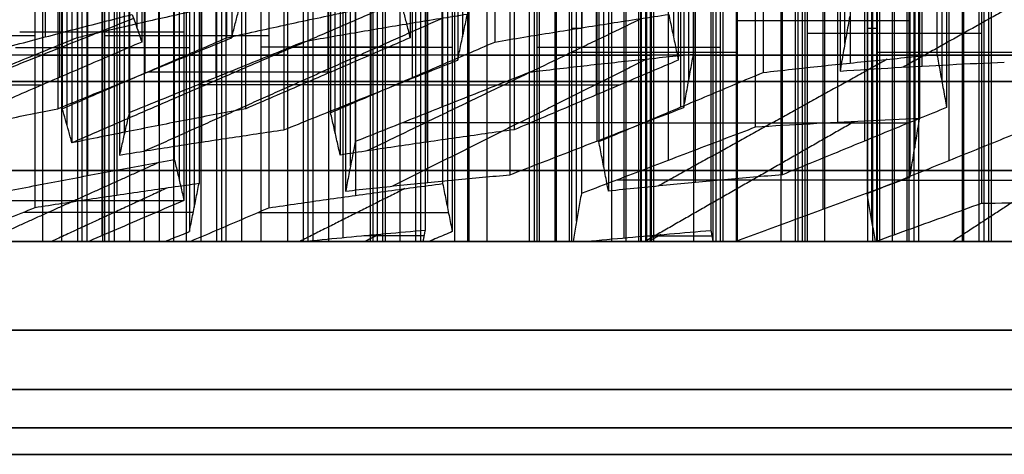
# Model space of a CAD drawing. Header units: centimetres. Extents: x -2.49 to 2.49, y -2.2 to 3.1.
# Tile 474 of 656: x -0.4359 to -0.2973, y -0.935 to -0.8738. Entities that reach past the tile are written whole.
import ezdxf

# ---------------------------------------------------------------- set-up
doc = ezdxf.new("R2010")
doc.units = ezdxf.units.CM
doc.layers.add('Default', color=7, linetype='Continuous', true_color=0x000000)

# ---------------------------------------------------------------- blocks, each defined once
blk = doc.blocks.new('124610')
at = {"layer": 'Default', "extrusion": (0, -1, 0)}
for start, end in [(0, 180), (180, 0)]:
    blk.add_arc((0, 0, -9.7414), 14, start, end, dxfattribs=at)
blk = doc.blocks.new('18388')
at = {"layer": 'Default'}
for p, q in [((-4.1937, 13.183, -2.0179), (-4.1937, 12.6509, -2.0179)), ((-3.8444, 13.183, 2.6229), (-3.8444, 12.6509, 2.6229)), ((-3.5679, 13.183, -2.9881), (-3.5679, 12.6509, -2.9881)), ((-4.3227, 13.17, -1.8178), (-4.3227, 12.6379, -1.8178)), ((-3.7356, 13.17, 2.8347), (-3.7356, 12.6379, 2.8347)), ((-3.4388, 13.17, -3.1882), (-3.4388, 12.6379, -3.1882)), ((-3.1978, 12.6286, 3.465), (-3.1978, 13.1607, 3.465)), ((-3.5263, 13.1333, 3.2423), (-3.5263, 12.6012, 3.2423)), ((-3.1905, 13.1333, -3.5733), (-3.1905, 12.6012, -3.5733)), ((-4.1832, 12.5867, -2.4147), (-4.1832, 13.1188, -2.4147)), ((-4.1828, 13.1188, 2.4154), (-4.1828, 12.5867, 2.4154)), ((-3.925, 13.1188, -2.8149), (-3.925, 12.5867, -2.8149)), ((-3.089, 12.5969, 3.6768), (-3.089, 13.129, 3.6768)), ((-4.3024, 13.1131, -2.2298), (-4.3024, 12.581, -2.2298)), ((-4.0823, 12.581, 2.6111), (-4.0823, 13.1131, 2.6111)), ((-3.8058, 12.581, -2.9998), (-3.8058, 13.1131, -2.9998)), ((-3.4176, 13.1083, 3.4541), (-3.4176, 12.5762, 3.4541)), ((-3.0614, 13.1083, -3.7734), (-3.0614, 12.5762, -3.7734)), ((-3.8647, 13.0883, 3.0349), (-3.8647, 12.5562, 3.0349)), ((-3.5476, 13.0883, -3.4001), (-3.5476, 12.5562, -3.4001)), ((-3.7642, 12.5393, 3.2306), (-3.7642, 13.0714, 3.2306)), ((-3.4284, 12.5393, -3.585), (-3.4284, 13.0714, -3.585)), ((-3.2083, 13.0495, 3.8617), (-3.2083, 12.5174, 3.8617)), ((-4.292, 12.5133, -2.6265), (-4.292, 13.0454, -2.6265)), ((-4.1629, 12.5133, -2.8267), (-4.1629, 13.0454, -2.8267)), ((-4.2113, 12.5018, 2.8113), (-4.2113, 13.0339, 2.8113)), ((-4.1026, 12.4899, 3.0231), (-4.1026, 13.022, 3.0231)), ((-3.9146, 12.5018, -3.2117), (-3.9146, 13.0339, -3.2117)), ((-3.7855, 12.4899, -3.4118), (-3.7855, 13.022, -3.4118)), ((-3.5466, 13.0234, 3.6543), (-3.5466, 12.4913, 3.6543)), ((-3.1702, 13.0234, -3.9853), (-3.1702, 12.4913, -3.9853)), ((-3.0995, 13.0138, 4.0736), (-3.0995, 12.4817, 4.0736)), ((-3.4461, 12.4641, 3.85), (-3.4461, 12.9962, 3.85)), ((-3.051, 12.4641, -4.1701), (-3.051, 12.9962, -4.1701)), ((-3.8933, 12.456, 3.4307), (-3.8933, 12.9881, 3.4307)), ((-3.5371, 12.456, -3.7968), (-3.5371, 12.9881, -3.7968)), ((-4.2634, 12.9747, -3.0224), (-4.2634, 12.4426, -3.0224)), ((-4.1343, 12.969, -3.2225), (-4.1343, 12.4369, -3.2225)), ((-3.7845, 12.4329, 3.6426), (-3.7845, 12.965, 3.6426)), ((-3.4081, 12.4329, -3.997), (-3.4081, 12.965, -3.997)), ((-4.2218, 12.9469, 3.208), (-4.2218, 12.4148, 3.208)), ((-3.886, 12.9469, -3.6075), (-3.886, 12.4148, -3.6075)), ((-4.113, 12.9299, 3.4199), (-4.113, 12.3978, 3.4199)), ((-3.7569, 12.9299, -3.8077), (-3.7569, 12.3978, -3.8077)), ((-3.2286, 12.9274, 4.2737), (-3.2286, 12.3953, 4.2737)), ((-3.5752, 12.3784, 4.0501), (-3.5752, 12.9105, 4.0501)), ((-3.1597, 12.3784, -4.382), (-3.1597, 12.9105, -4.382)), ((-4.2431, 12.89, -3.4344), (-4.2431, 12.3579, -3.4344)), ((-3.9039, 12.887, 3.8274), (-3.9039, 12.3549, 3.8274)), ((-3.5087, 12.887, -4.1926), (-3.5087, 12.3549, -4.1926)), ((-3.1281, 12.3592, 4.4694), (-3.1281, 12.8913, 4.4694)), ((-4.2707, 12.35, 4.0159), (-4.2707, 12.875, 4.0159)), ((-4.2421, 12.875, 3.62), (-4.2421, 12.35, 3.62)), ((-4.2326, 12.35, -3.8311), (-4.2326, 12.875, -3.8311)), ((-4.204, 12.875, -4.227), (-4.204, 12.35, -4.227)), ((-4.1837, 12.875, -4.639), (-4.1837, 12.35, -4.639)), ((-4.1619, 12.35, 4.2277), (-4.1619, 12.875, 4.2277)), ((-4.1416, 12.35, 3.8157), (-4.1416, 12.875, 3.8157)), ((-4.1238, 12.35, -3.6192), (-4.1238, 12.8798, -3.6192)), ((-4.1035, 12.35, -4.0312), (-4.1035, 12.875, -4.0312)), ((-4.0749, 12.875, -4.4271), (-4.0749, 12.35, -4.4271)), ((-3.9526, 12.35, 4.6353), (-3.9526, 12.875, 4.6353)), ((-3.9241, 12.875, 4.2394), (-3.9241, 12.35, 4.2394)), ((-3.8657, 12.875, -4.0195), (-3.8657, 12.35, -4.0195)), ((-3.8552, 12.35, -4.4163), (-3.8552, 12.875, -4.4163)), ((-3.8439, 12.35, 4.8471), (-3.8439, 12.875, 4.8471)), ((-3.8236, 12.35, 4.4351), (-3.8236, 12.875, 4.4351)), ((-3.795, 12.875, 4.0393), (-3.795, 12.35, 4.0393)), ((-3.7464, 12.35, -4.2044), (-3.7464, 12.875, -4.2044)), ((-3.7261, 12.35, -4.6164), (-3.7261, 12.875, -4.6164)), ((-3.6346, 12.35, 5.2547), (-3.6346, 12.875, 5.2547)), ((-3.606, 12.875, 4.8589), (-3.606, 12.35, 4.8589)), ((-3.5857, 12.875, 4.4469), (-3.5857, 12.35, 4.4469)), ((-3.5258, 12.35, 5.4666), (-3.5258, 12.875, 5.4666)), ((-3.5055, 12.35, 5.0546), (-3.5055, 12.875, 5.0546)), ((-3.4883, 12.875, -4.6047), (-3.4883, 12.35, -4.6047)), ((-3.4778, 12.35, -5.0014), (-3.4778, 12.875, -5.0014)), ((-3.4769, 12.875, 4.6587), (-3.4769, 12.35, 4.6587)), ((-3.4665, 12.35, 4.262), (-3.4665, 12.8773, 4.262)), ((-3.3795, 12.875, -4.3928), (-3.3795, 12.35, -4.3928)), ((-3.369, 12.35, -4.7896), (-3.369, 12.875, -4.7896)), ((-3.3487, 12.35, -5.2016), (-3.3487, 12.875, -5.2016)), ((-3.2879, 12.875, 5.4783), (-3.2879, 12.35, 5.4783)), ((-3.2676, 12.875, 5.0663), (-3.2676, 12.35, 5.0663)), ((-3.2572, 12.35, 4.6696), (-3.2572, 12.875, 4.6696)), ((-3.1589, 12.875, 5.2782), (-3.1589, 12.35, 5.2782)), ((-3.1484, 12.35, 4.8814), (-3.1484, 12.875, 4.8814)), ((-3.1311, 12.875, -4.7778), (-3.1311, 12.35, -4.7778)), ((-3.1108, 12.875, -5.1898), (-3.1108, 12.35, -5.1898)), ((-3.1004, 12.35, -5.5866), (-3.1004, 12.875, -5.5866)), ((-3.0306, 12.35, -4.5821), (-3.0306, 12.8773, -4.5821)), ((-3.0021, 12.875, -4.978), (-3.0021, 12.35, -4.978)), ((-2.9916, 12.35, -5.3747), (-2.9916, 12.875, -5.3747)), ((-3.3509, 12.6612, 4.3365), (-3.1063, 12.6612, 4.2109)), ((-3.5685, 12.6497, 3.9128), (-3.582, 12.6497, 4.1875)), ((-3.153, 12.6497, -4.5193), (-3.1665, 12.6497, -4.2447)), ((-4.3374, 12.6396, 3.1335), (-4.582, 12.6396, 3.2591)), ((-4.1275, 12.6449, -3.3598), (-4.3586, 12.6449, -3.5089)), ((-4.0083, 12.6396, -3.5447), (-4.2394, 12.6396, -3.6938)), ((-3.0058, 12.6427, 4.4066), (-3.2504, 12.6427, 4.5322)), ((-4.3644, 12.6229, 3.6828), (-4.1198, 12.6229, 3.5572)), ((-3.7882, 12.6237, 3.902), (-4.0194, 12.6237, 3.7529)), ((-3.7501, 12.6229, -3.945), (-3.9812, 12.6229, -4.0941)), ((-3.8017, 12.6237, 4.1766), (-3.7882, 12.6237, 3.902)), ((-3.631, 12.6237, -4.1298), (-3.3862, 12.6237, -4.2555)), ((-3.3862, 12.6237, -4.2555), (-3.3727, 12.6237, -4.5302)), ((-4.3263, 12.6125, -4.1642), (-4.5574, 12.6125, -4.3132)), ((-4.2993, 12.6125, -4.7135), (-4.5439, 12.6125, -4.5879)), ((-4.3263, 12.6125, -4.1642), (-4.0817, 12.6125, -4.2898)), ((-4.0682, 12.6125, -4.5644), (-4.2993, 12.6125, -4.7135)), ((-4.0464, 12.6125, 4.3022), (-4.2775, 12.6125, 4.1532)), ((-4.2639, 12.6125, 3.8785), (-4.2775, 12.6125, 4.1532)), ((-4.0195, 12.6125, 3.753), (-4.2639, 12.6125, 3.8785)), ((-4.2259, 12.6125, -3.9684), (-4.2394, 12.6125, -3.6938)), ((-3.9812, 12.6125, -4.0941), (-4.2259, 12.6125, -3.9684)), ((-4.0817, 12.6125, -4.2898), (-4.0682, 12.6125, -4.5644)), ((-4.0464, 12.6125, 4.3022), (-3.8017, 12.6125, 4.1766)), ((-3.9459, 12.6125, 4.498), (-3.9594, 12.6125, 4.7726)), ((-3.7283, 12.6125, 4.9217), (-3.9594, 12.6125, 4.7726)), ((-3.7012, 12.6125, 4.3723), (-3.9459, 12.6125, 4.498)), ((-3.631, 12.6125, -4.13), (-3.862, 12.6125, -4.2789)), ((-3.8484, 12.6125, -4.5536), (-3.862, 12.6125, -4.2789)), ((-3.6038, 12.6125, -4.6792), (-3.8484, 12.6125, -4.5536)), ((-3.7283, 12.6125, 4.9217), (-3.4837, 12.6125, 4.7961)), ((-3.4701, 12.6125, 4.5214), (-3.7012, 12.6125, 4.3723)), ((-3.6278, 12.6125, 5.1174), (-3.6414, 12.6125, 5.3921)), ((-3.4103, 12.6125, 5.5411), (-3.6414, 12.6125, 5.3921)), ((-3.3832, 12.6125, 4.9918), (-3.6278, 12.6125, 5.1174)), ((-3.3727, 12.6125, -4.5302), (-3.6038, 12.6125, -4.6792)), ((-3.3509, 12.6161, 4.3365), (-3.582, 12.6161, 4.1875)), ((-3.471, 12.6125, -5.1388), (-3.4846, 12.6125, -4.8641)), ((-3.2535, 12.6125, -4.715), (-3.4846, 12.6125, -4.8641)), ((-3.4837, 12.6125, 4.7961), (-3.4701, 12.6125, 4.5214)), ((-3.2264, 12.6125, -5.2644), (-3.471, 12.6125, -5.1388)), ((-3.4103, 12.6125, 5.5411), (-3.1656, 12.6125, 5.4155)), ((-3.1521, 12.6125, 5.1408), (-3.3832, 12.6125, 4.9918)), ((-3.0328, 12.6125, 4.9559), (-3.2639, 12.6125, 4.8069)), ((-3.2504, 12.6125, 4.5322), (-3.2639, 12.6125, 4.8069)), ((-3.2535, 12.6125, -4.715), (-3.0088, 12.6125, -4.8407)), ((-2.9953, 12.6125, -5.1153), (-3.2264, 12.6125, -5.2644)), ((-3.1656, 12.6125, 5.4155), (-3.1521, 12.6125, 5.1408)), ((-2.9083, 12.6161, -4.6449), (-3.153, 12.6161, -4.5193)), ((-3.0936, 12.6125, -5.7239), (-3.1071, 12.6125, -5.4493)), ((-2.876, 12.6125, -5.3002), (-3.1071, 12.6125, -5.4493)), ((-2.849, 12.6125, -5.8495), (-3.0936, 12.6125, -5.7239)), ((-3.0328, 12.6125, 4.9559), (-2.7882, 12.6125, 4.8303)), ((-3.0088, 12.6125, -4.8407), (-2.9953, 12.6125, -5.1153)), ((-4.5908, 12.35, 3.4381), (-4.268, 12.35, 3.4381)), ((-4.5513, 12.35, -4.4388), (-4.0744, 12.35, -4.4388)), ((-4.3128, 12.35, -4.1711), (-4.3128, 12.35, -4.7065)), ((-4.2713, 12.35, 4.0276), (-3.7944, 12.35, 4.0276)), ((-4.2314, 12.35, -3.8549), (-3.8956, 12.35, -3.8549)), ((-4.0342, 12.35, 4.296), (-4.0342, 12.35, 3.7606)), ((-4.011, 12.35, -3.7347), (-4.011, 12.35, -4.0788)), ((-3.9532, 12.35, 4.647), (-3.4763, 12.35, 4.647)), ((-3.8558, 12.35, -4.4045), (-3.3789, 12.35, -4.4045)), ((-3.7148, 12.35, 4.9147), (-3.7148, 12.35, 4.3793)), ((-3.6352, 12.35, 5.2664), (-3.1583, 12.35, 5.2664)), ((-3.6173, 12.35, -4.1368), (-3.6173, 12.35, -4.6723)), ((-3.4968, 12.35, 4.2424), (-3.4696, 12.35, 4.2424)), ((-3.4784, 12.35, -4.9897), (-3.0015, 12.35, -4.9897)), ((-3.4675, 12.35, 4.2613), (-3.4675, 12.35, 4.2442)), ((-3.3967, 12.35, 5.5342), (-3.3967, 12.35, 4.9987)), ((-3.2596, 12.35, 4.7192), (-2.7867, 12.35, 4.7192)), ((-3.2399, 12.35, -4.722), (-3.2399, 12.35, -5.2574)), ((-3.101, 12.35, -5.5749), (-2.6241, 12.35, -5.5749)), ((-3.0686, 12.35, -4.5626), (-3.0362, 12.35, -4.5626)), ((-3.0326, 12.35, -4.565), (-3.0326, 12.35, -4.5811)), ((-3.0234, 12.35, 4.9511), (-3.0234, 12.35, 4.5711))]:
    blk.add_line(p, q, dxfattribs=at)
at = {"layer": 'Default', "extrusion": (0, -1, 0)}
for centre, radius, start, end in [((0, 0, -12.575), 6.975, 92.82101, 272.82101), ((0, 0, -12.45), 11.225, 93.01466, 273.01466), ((0, 0, -12.225), 10.5875, 90, 270)]:
    blk.add_arc(centre, radius, start, end, dxfattribs=at)
at = {"layer": 'Default', "extrusion": (0, 1, 0)}
for centre, radius, start, end in [((0, 0, 12.35), 5.4805, 321.0376, 326.0289), ((0, 0, 12.35), 5.4805, 35.6393, 40.7137), ((0, 0, 12.35), 5.4805, 313.6443, 318.7187), ((0, 0, 12.35), 5.4805, 43.8257, 46.2341), ((0, 0, 12.35), 5.4805, 49.2132, 52.2812), ((0, 0, 12.35), 5.4805, 308.1239, 310.5323), ((0, 0, 12.35), 5.4805, 302.0768, 305.1448), ((0, 0, 12.35), 5.4805, 54.8733, 59.4846), ((0, 0, 12.0875), 6.975, 267.17899, 87.17899), ((0, 0, 12.05), 11.225, 266.98534, 86.98534)]:
    blk.add_arc(centre, radius, start, end, dxfattribs=at)
at = {"layer": 'Default'}
for points, degree in [([(-4.278, 13.1688, 1.9289), (-4.278, 12.9028, 1.9289), (-4.278, 12.6367, 1.9289)], 2), ([(-4.1869, 13.1629, -2.1553), (-4.1869, 12.8968, -2.1553), (-4.1869, 12.6308, -2.1553)], 2), ([(-4.0676, 13.1688, -2.3401), (-4.0676, 12.9028, -2.3401), (-4.0676, 12.6367, -2.3401)], 2), ([(-4.0604, 13.1688, 2.3526), (-4.0604, 12.9028, 2.3526), (-4.0604, 12.6367, 2.3526)], 2), ([(-3.9599, 13.1629, 2.5483), (-3.9599, 12.8968, 2.5483), (-3.9599, 12.6308, 2.5483)], 2), ([(-3.8095, 13.1688, -2.7404), (-3.8095, 12.9028, -2.7404), (-3.8095, 12.6367, -2.7404)], 2), ([(-3.6902, 13.1629, -2.9253), (-3.6902, 12.8968, -2.9253), (-3.6902, 12.6308, -2.9253)], 2), ([(-3.4108, 12.6131, 3.3168), (-3.4108, 12.8792, 3.3168), (-3.4108, 13.1452, 3.3168)], 2), ([(-3.0682, 13.1452, -3.6361), (-3.0682, 12.8792, -3.6361), (-3.0682, 12.6131, -3.6361)], 2), ([(-3.7424, 13.1374, 2.972), (-3.7424, 12.8714, 2.972), (-3.7424, 12.6053, 2.972)], 2), ([(-3.4321, 13.1374, -3.3256), (-3.4321, 12.8714, -3.3256), (-3.4321, 12.6053, -3.3256)], 2), ([(-3.6419, 13.12, 3.1678), (-3.6419, 12.854, 3.1678), (-3.6419, 12.5879, 3.1678)], 2), ([(-3.3128, 13.12, -3.5105), (-3.3128, 12.854, -3.5105), (-3.3128, 12.5879, -3.5105)], 2), ([(-3.2046, 13.122, 3.6023), (-3.2046, 12.8559, 3.6023), (-3.2046, 12.5899, 3.6023)], 2), ([(-4.3051, 13.0688, 2.4782), (-4.3051, 12.8028, 2.4782), (-4.3051, 12.5368, 2.4782)], 2), ([(-4.2987, 13.0688, -2.4892), (-4.2987, 12.8028, -2.4892), (-4.2987, 12.5368, -2.4892)], 2), ([(-4.2046, 12.5312, 2.6739), (-4.2046, 12.7972, 2.6739), (-4.2046, 13.0632, 2.6739)], 2), ([(-4.0406, 12.5368, -2.8895), (-4.0406, 12.8028, -2.8895), (-4.0406, 13.0688, -2.8895)], 2), ([(-3.9213, 13.0632, -3.0743), (-3.9213, 12.7972, -3.0743), (-3.9213, 12.5312, -3.0743)], 2), ([(-3.4243, 13.0707, 3.5915), (-3.4243, 12.8047, 3.5915), (-3.4243, 12.5386, 3.5915)], 2), ([(-3.0546, 13.0707, -3.9107), (-3.0546, 12.8047, -3.9107), (-3.0546, 12.5386, -3.9107)], 2), ([(-3.0927, 13.0548, 3.9362), (-3.0927, 12.7888, 3.9362), (-3.0927, 12.5228, 3.9362)], 2), ([(-3.987, 13.0392, 3.0977), (-3.987, 12.7731, 3.0977), (-3.987, 12.5071, 3.0977)], 2), ([(-3.6632, 13.0392, -3.4746), (-3.6632, 12.7731, -3.4746), (-3.6632, 12.5071, -3.4746)], 2), ([(-3.3238, 13.0428, 3.7872), (-3.3238, 12.7768, 3.7872), (-3.3238, 12.5107, 3.7872)], 2), ([(-4.2852, 13.0209, -2.7639), (-4.2852, 12.7548, -2.7639), (-4.2852, 12.4888, -2.7639)], 2), ([(-3.8865, 13.0227, 3.2934), (-3.8865, 12.7566, 3.2934), (-3.8865, 12.4906, 3.2934)], 2), ([(-3.5439, 13.0227, -3.6595), (-3.5439, 12.7566, -3.6595), (-3.5439, 12.4906, -3.6595)], 2), ([(-4.2181, 13.0037, 2.9486), (-4.2181, 12.7376, 2.9486), (-4.2181, 12.4716, 2.9486)], 2), ([(-4.1411, 12.9973, -3.0852), (-4.1411, 12.7313, -3.0852), (-4.1411, 12.4652, -3.0852)], 2), ([(-3.9078, 13.0037, -3.349), (-3.9078, 12.7376, -3.349), (-3.9078, 12.4716, -3.349)], 2), ([(-3.669, 12.9759, 3.7171), (-3.669, 12.7098, 3.7171), (-3.669, 12.4438, 3.7171)], 2), ([(-3.2857, 12.4438, -4.0598), (-3.2857, 12.7098, -4.0598), (-3.2857, 12.9759, -4.0598)], 2), ([(-3.1063, 12.9723, 4.2109), (-3.1063, 12.7063, 4.2109), (-3.1063, 12.4402, 4.2109)], 2), ([(-4.1063, 12.9634, 3.2825), (-4.1063, 12.6974, 3.2825), (-4.1063, 12.4313, 3.2825)], 2), ([(-3.9001, 12.9529, 3.568), (-3.9001, 12.6869, 3.568), (-3.9001, 12.4208, 3.568)], 2), ([(-3.7636, 12.9634, -3.6703), (-3.7636, 12.6974, -3.6703), (-3.7636, 12.4313, -3.6703)], 2), ([(-3.5304, 12.9529, -3.9342), (-3.5304, 12.6869, -3.9342), (-3.5304, 12.4208, -3.9342)], 2), ([(-4.1275, 12.9397, -3.3598), (-4.1275, 12.6737, -3.3598), (-4.1275, 12.4077, -3.3598)], 2), ([(-3.5685, 12.9494, 3.9128), (-3.5685, 12.6833, 3.9128), (-3.5685, 12.4173, 3.9128)], 2), ([(-3.1665, 12.9494, -4.2447), (-3.1665, 12.6833, -4.2447), (-3.1665, 12.4173, -4.2447)], 2), ([(-4.3374, 12.9293, 3.1335), (-4.3374, 12.6632, 3.1335), (-4.3374, 12.3972, 3.1335)], 2), ([(-4.0083, 12.9293, -3.5447), (-4.0083, 12.6632, -3.5447), (-4.0083, 12.3972, -3.5447)], 2), ([(-3.0058, 12.9354, 4.4066), (-3.0058, 12.6693, 4.4066), (-3.0058, 12.4033, 4.4066)], 2), ([(-4.1198, 12.8957, 3.5572), (-4.1198, 12.6297, 3.5572), (-4.1198, 12.3637, 3.5572)], 2), ([(-3.7882, 12.8974, 3.902), (-3.7882, 12.6314, 3.902), (-3.7882, 12.3653, 3.902)], 2), ([(-3.7501, 12.8957, -3.945), (-3.7501, 12.6297, -3.945), (-3.7501, 12.3637, -3.945)], 2), ([(-3.3862, 12.8974, -4.2555), (-3.3862, 12.6314, -4.2555), (-3.3862, 12.3653, -4.2555)], 2), ([(-3.3509, 12.8822, 4.3365), (-3.3509, 12.6161, 4.3365), (-3.3509, 12.3501, 4.3365)], 2), ([(-4.3263, 12.35, -4.1642), (-4.3263, 12.6125, -4.1642), (-4.3263, 12.875, -4.1642)], 2), ([(-4.2993, 12.35, -4.7135), (-4.2993, 12.6125, -4.7135), (-4.2993, 12.875, -4.7135)], 2), ([(-4.2775, 12.875, 4.1532), (-4.2775, 12.6125, 4.1532), (-4.2775, 12.35, 4.1532)], 2), ([(-4.2639, 12.35, 3.8785), (-4.2639, 12.6125, 3.8785), (-4.2639, 12.875, 3.8785)], 2), ([(-4.2394, 12.875, -3.6938), (-4.2394, 12.6125, -3.6938), (-4.2394, 12.35, -3.6938)], 2), ([(-4.2259, 12.875, -3.9684), (-4.2259, 12.6125, -3.9684), (-4.2259, 12.35, -3.9684)], 2), ([(-4.0817, 12.875, -4.2898), (-4.0817, 12.6125, -4.2898), (-4.0817, 12.35, -4.2898)], 2), ([(-4.0682, 12.35, -4.5644), (-4.0682, 12.6125, -4.5644), (-4.0682, 12.875, -4.5644)], 2), ([(-4.0464, 12.875, 4.3022), (-4.0464, 12.6125, 4.3022), (-4.0464, 12.35, 4.3022)], 2), ([(-4.0197, 12.8751, 3.7531), (-4.0195, 12.6125, 3.753), (-4.0193, 12.35, 3.7529)], 2), ([(-3.9812, 12.35, -4.0941), (-3.9812, 12.6125, -4.0941), (-3.9812, 12.875, -4.0941)], 2), ([(-3.9594, 12.35, 4.7726), (-3.9594, 12.6125, 4.7726), (-3.9594, 12.875, 4.7726)], 2), ([(-3.9459, 12.35, 4.498), (-3.9459, 12.6125, 4.498), (-3.9459, 12.875, 4.498)], 2), ([(-3.862, 12.875, -4.2789), (-3.862, 12.6125, -4.2789), (-3.862, 12.35, -4.2789)], 2), ([(-3.8484, 12.875, -4.5536), (-3.8484, 12.6125, -4.5536), (-3.8484, 12.35, -4.5536)], 2), ([(-3.8017, 12.875, 4.1766), (-3.8017, 12.6125, 4.1766), (-3.8017, 12.35, 4.1766)], 2), ([(-3.7283, 12.35, 4.9217), (-3.7283, 12.6125, 4.9217), (-3.7283, 12.875, 4.9217)], 2), ([(-3.7012, 12.35, 4.3723), (-3.7012, 12.6125, 4.3723), (-3.7012, 12.875, 4.3723)], 2), ([(-3.6414, 12.35, 5.3921), (-3.6414, 12.6125, 5.3921), (-3.6414, 12.875, 5.3921)], 2), ([(-3.6312, 12.8751, -4.1301), (-3.631, 12.6125, -4.13), (-3.6309, 12.35, -4.1299)], 2), ([(-3.6278, 12.875, 5.1174), (-3.6278, 12.6125, 5.1174), (-3.6278, 12.35, 5.1174)], 2), ([(-3.6038, 12.875, -4.6792), (-3.6038, 12.6125, -4.6792), (-3.6038, 12.35, -4.6792)], 2), ([(-3.582, 12.35, 4.1875), (-3.582, 12.6125, 4.1875), (-3.582, 12.875, 4.1875)], 2), ([(-3.4846, 12.35, -4.8641), (-3.4846, 12.6125, -4.8641), (-3.4846, 12.875, -4.8641)], 2), ([(-3.4837, 12.35, 4.7961), (-3.4837, 12.6125, 4.7961), (-3.4837, 12.875, 4.7961)], 2), ([(-3.471, 12.35, -5.1388), (-3.471, 12.6125, -5.1388), (-3.471, 12.875, -5.1388)], 2), ([(-3.4701, 12.875, 4.5214), (-3.4701, 12.6125, 4.5214), (-3.4701, 12.35, 4.5214)], 2), ([(-3.4103, 12.35, 5.5411), (-3.4103, 12.6125, 5.5411), (-3.4103, 12.875, 5.5411)], 2), ([(-3.3832, 12.35, 4.9918), (-3.3832, 12.6125, 4.9918), (-3.3832, 12.875, 4.9918)], 2), ([(-3.3727, 12.35, -4.5302), (-3.3727, 12.6125, -4.5302), (-3.3727, 12.875, -4.5302)], 2), ([(-3.2639, 12.875, 4.8069), (-3.2639, 12.6125, 4.8069), (-3.2639, 12.35, 4.8069)], 2), ([(-3.2535, 12.35, -4.715), (-3.2535, 12.6125, -4.715), (-3.2535, 12.875, -4.715)], 2), ([(-3.2504, 12.35, 4.5322), (-3.2504, 12.6125, 4.5322), (-3.2504, 12.875, 4.5322)], 2), ([(-3.2264, 12.875, -5.2644), (-3.2264, 12.6125, -5.2644), (-3.2264, 12.35, -5.2644)], 2), ([(-3.1656, 12.35, 5.4155), (-3.1656, 12.6125, 5.4155), (-3.1656, 12.875, 5.4155)], 2), ([(-3.153, 12.35, -4.5193), (-3.153, 12.6125, -4.5193), (-3.153, 12.875, -4.5193)], 2), ([(-3.1521, 12.35, 5.1408), (-3.1521, 12.6125, 5.1408), (-3.1521, 12.875, 5.1408)], 2), ([(-3.1071, 12.35, -5.4493), (-3.1071, 12.6125, -5.4493), (-3.1071, 12.875, -5.4493)], 2), ([(-3.0936, 12.35, -5.7239), (-3.0936, 12.6125, -5.7239), (-3.0936, 12.875, -5.7239)], 2), ([(-3.0328, 12.875, 4.9559), (-3.0328, 12.6125, 4.9559), (-3.0328, 12.35, 4.9559)], 2), ([(-3.0088, 12.35, -4.8407), (-3.0088, 12.6125, -4.8407), (-3.0088, 12.875, -4.8407)], 2), ([(-2.9953, 12.35, -5.1153), (-2.9953, 12.6125, -5.1153), (-2.9953, 12.875, -5.1153)], 2), ([(-4.3108, 12.7703, 0.3596), (-4.5502, 12.6829, 0.3795), (-4.7896, 12.5954, 0.3995)], 2), ([(-4.2546, 12.7703, -0.7816), (-4.4909, 12.6829, -0.825), (-4.7272, 12.5954, -0.8685)], 2), ([(-2.8042, 12.7703, 3.2937), (-2.9599, 12.6829, 3.4767), (-3.1157, 12.5954, 3.6596)], 2), ([(-3.823, 12.689, -2.4657), (-4.0541, 12.5889, -2.6148), (-4.2852, 12.4888, -2.7639)], 2), ([(-4.0469, 12.689, 2.0779), (-4.0726, 12.6834, 2.0614), (-4.124, 12.6721, 2.0282), (-4.2011, 12.6547, 1.9785), (-4.2524, 12.6428, 1.9454), (-4.278, 12.6367, 1.9289)], 3), ([(-4.0676, 12.6367, -2.3401), (-4.0405, 12.6428, -2.3541), (-3.9862, 12.6547, -2.382), (-3.9046, 12.6721, -2.4238), (-3.8502, 12.6834, -2.4518), (-3.823, 12.689, -2.4657)], 3), ([(-4.0604, 12.6367, 2.3526), (-4.0589, 12.6428, 2.3221), (-4.0559, 12.6547, 2.2612), (-4.0514, 12.6721, 2.1696), (-4.0484, 12.6834, 2.1085), (-4.0469, 12.689, 2.0779)], 3), ([(-3.823, 12.689, -2.4657), (-3.8215, 12.6834, -2.4963), (-3.8185, 12.6721, -2.5574), (-3.814, 12.6547, -2.649), (-3.811, 12.6428, -2.7099), (-3.8095, 12.6367, -2.7404)], 3), ([(-4.1983, 12.664, -1.9228), (-4.4315, 12.5707, -2.0296), (-4.6647, 12.4773, -2.1364)], 2), ([(-4.4451, 12.6053, -1.755), (-4.4179, 12.6127, -1.7689), (-4.3636, 12.6272, -1.7968), (-4.2821, 12.6487, -1.8387), (-4.2276, 12.6627, -1.8666), (-4.2004, 12.6697, -1.8806)], 3), ([(-4.2004, 12.6697, -1.8806), (-4.1989, 12.6656, -1.9111), (-4.1959, 12.6574, -1.9722), (-4.1914, 12.6444, -2.0638), (-4.1884, 12.6354, -2.1248), (-4.1869, 12.6308, -2.1553)], 3), ([(-3.7644, 12.664, 2.6744), (-3.9735, 12.5707, 2.823), (-4.1826, 12.4773, 2.9715)], 2), ([(-3.7288, 12.6697, 2.6974), (-3.7546, 12.6656, 2.6808), (-3.806, 12.6574, 2.6476), (-3.883, 12.6444, 2.598), (-3.9343, 12.6354, 2.5649), (-3.9599, 12.6308, 2.5483)], 3), ([(-3.4832, 12.664, -3.0316), (-3.6767, 12.5707, -3.2), (-3.8702, 12.4773, -3.3683)], 2), ([(-3.7424, 12.6053, 2.972), (-3.7409, 12.6127, 2.9416), (-3.7379, 12.6272, 2.8806), (-3.7334, 12.6487, 2.789), (-3.7303, 12.6627, 2.7279), (-3.7288, 12.6697, 2.6974)], 3), ([(-3.6902, 12.6308, -2.9253), (-3.6631, 12.6354, -2.9392), (-3.6088, 12.6444, -2.9671), (-3.5272, 12.6574, -3.009), (-3.4728, 12.6656, -3.0369), (-3.4456, 12.6697, -3.0509)], 3), ([(-3.4456, 12.6697, -3.0509), (-3.4441, 12.6627, -3.0815), (-3.4411, 12.6487, -3.1426), (-3.4366, 12.6272, -3.2341), (-3.4336, 12.6127, -3.2951), (-3.4321, 12.6053, -3.3256)], 3), ([(-3.1911, 12.6667, 3.3276), (-3.1926, 12.6583, 3.3582), (-3.1956, 12.6414, 3.4193), (-3.2001, 12.6158, 3.5108), (-3.2031, 12.5986, 3.5718), (-3.2046, 12.5899, 3.6023)], 3), ([(-4.278, 12.6367, 1.9289), (-4.3052, 12.6256, 1.9429), (-4.3595, 12.6034, 1.9708), (-4.4411, 12.5701, 2.0126), (-4.4955, 12.5479, 2.0405), (-4.5226, 12.5368, 2.0545)], 3), ([(-4.3051, 12.5368, 2.4782), (-4.2779, 12.5479, 2.4643), (-4.2235, 12.5701, 2.4364), (-4.142, 12.6034, 2.3945), (-4.0876, 12.6256, 2.3666), (-4.0604, 12.6367, 2.3526)], 3), ([(-4.2987, 12.5368, -2.4892), (-4.2731, 12.5479, -2.4726), (-4.2217, 12.5701, -2.4395), (-4.1447, 12.6034, -2.3898), (-4.0933, 12.6256, -2.3567), (-4.0676, 12.6367, -2.3401)], 3), ([(-3.8095, 12.6367, -2.7404), (-3.8351, 12.6256, -2.757), (-3.8865, 12.6034, -2.7901), (-3.9635, 12.5701, -2.8398), (-4.0149, 12.5479, -2.8729), (-4.0406, 12.5368, -2.8895)], 3), ([(-4.1869, 12.6308, -2.1553), (-4.2126, 12.6197, -2.1718), (-4.2639, 12.5976, -2.2049), (-4.341, 12.5644, -2.2546), (-4.3923, 12.5422, -2.2877), (-4.418, 12.5312, -2.3043)], 3), ([(-3.9599, 12.6308, 2.5483), (-3.9871, 12.6197, 2.5623), (-4.0415, 12.5976, 2.5902), (-4.123, 12.5644, 2.6321), (-4.1774, 12.5422, 2.66), (-4.2046, 12.5312, 2.6739)], 3), ([(-3.9213, 12.5312, -3.0743), (-3.8957, 12.5422, -3.0578), (-3.8443, 12.5644, -3.0247), (-3.7673, 12.5976, -2.975), (-3.7159, 12.6197, -2.9419), (-3.6902, 12.6308, -2.9253)], 3), ([(-3.987, 12.5071, 3.0977), (-3.9598, 12.518, 3.0837), (-3.9055, 12.5399, 3.0558), (-3.8239, 12.5726, 3.0139), (-3.7696, 12.5944, 2.986), (-3.7424, 12.6053, 2.972)], 3), ([(-3.4768, 12.6065, 3.2742), (-3.6554, 12.5172, 3.4424), (-3.834, 12.4279, 3.6106)], 2), ([(-3.4321, 12.6053, -3.3256), (-3.4577, 12.5944, -3.3421), (-3.5091, 12.5726, -3.3753), (-3.5861, 12.5399, -3.425), (-3.6375, 12.518, -3.4581), (-3.6632, 12.5071, -3.4746)], 3), ([(-3.4108, 12.6131, 3.3168), (-3.4365, 12.6106, 3.3002), (-3.4879, 12.6054, 3.2671), (-3.5649, 12.597, 3.2174), (-3.6162, 12.591, 3.1843), (-3.6419, 12.5879, 3.1678)], 3), ([(-3.1381, 12.6065, -3.6002), (-3.2993, 12.5172, -3.7851), (-3.4605, 12.4279, -3.9701)], 2), ([(-3.4243, 12.5386, 3.5915), (-3.4228, 12.547, 3.561), (-3.4198, 12.5638, 3.5), (-3.4153, 12.5886, 3.4084), (-3.4123, 12.605, 3.3474), (-3.4108, 12.6131, 3.3168)], 3), ([(-3.3128, 12.5879, -3.5105), (-3.2857, 12.591, -3.5244), (-3.2313, 12.597, -3.5523), (-3.1498, 12.6054, -3.5942), (-3.0954, 12.6106, -3.6221), (-3.0682, 12.6131, -3.6361)], 3), ([(-3.0682, 12.6131, -3.6361), (-3.0667, 12.605, -3.6666), (-3.0637, 12.5886, -3.7277), (-3.0592, 12.5638, -3.8193), (-3.0561, 12.547, -3.8802), (-3.0546, 12.5386, -3.9107)], 3), ([(-3.2046, 12.5899, 3.6023), (-3.1789, 12.5916, 3.6189), (-3.1276, 12.5948, 3.652), (-3.0505, 12.599, 3.7017), (-2.9992, 12.6014, 3.7348), (-2.9735, 12.6025, 3.7514)], 3), ([(-3.6419, 12.5879, 3.1678), (-3.6691, 12.5771, 3.1817), (-3.7235, 12.5555, 3.2096), (-3.805, 12.5231, 3.2515), (-3.8594, 12.5014, 3.2794), (-3.8865, 12.4906, 3.2934)], 3), ([(-3.5439, 12.4906, -3.6595), (-3.5183, 12.5014, -3.643), (-3.4669, 12.5231, -3.6098), (-3.3899, 12.5555, -3.5602), (-3.3385, 12.5771, -3.527), (-3.3128, 12.5879, -3.5105)], 3), ([(-4.5362, 12.4888, 2.3292), (-4.5105, 12.4943, 2.3457), (-4.4592, 12.5053, 2.3788), (-4.3822, 12.5213, 2.4285), (-4.3308, 12.5317, 2.4616), (-4.3051, 12.5368, 2.4782)], 3), ([(-4.2852, 12.4888, -2.7639), (-4.2867, 12.4943, -2.7334), (-4.2897, 12.5053, -2.6724), (-4.2942, 12.5213, -2.5808), (-4.2972, 12.5317, -2.5197), (-4.2987, 12.5368, -2.4892)], 3), ([(-4.0406, 12.5368, -2.8895), (-4.0678, 12.5317, -2.8755), (-4.1222, 12.5213, -2.8476), (-4.2037, 12.5053, -2.8057), (-4.2581, 12.4943, -2.7778), (-4.2852, 12.4888, -2.7639)], 3), ([(-3.669, 12.4438, 3.7171), (-3.6418, 12.4543, 3.7031), (-3.5875, 12.4754, 3.6752), (-3.5059, 12.5071, 3.6334), (-3.4515, 12.5281, 3.6054), (-3.4243, 12.5386, 3.5915)], 3), ([(-3.0546, 12.5386, -3.9107), (-3.0803, 12.5281, -3.9273), (-3.1317, 12.5071, -3.9605), (-3.2088, 12.4754, -4.0101), (-3.2601, 12.4543, -4.0432), (-3.2857, 12.4438, -4.0598)], 3), ([(-4.2046, 12.5312, 2.6739), (-4.2061, 12.5247, 2.7045), (-4.2091, 12.5117, 2.7656), (-4.2136, 12.4919, 2.8571), (-4.2166, 12.4784, 2.9181), (-4.2181, 12.4716, 2.9486)], 3), ([(-3.9078, 12.4716, -3.349), (-3.9093, 12.4784, -3.3185), (-3.9123, 12.4919, -3.2576), (-3.9168, 12.5117, -3.166), (-3.9198, 12.5247, -3.1049), (-3.9213, 12.5312, -3.0743)], 3), ([(-3.0927, 12.5228, 3.9362), (-3.1184, 12.5217, 3.9197), (-3.1698, 12.5194, 3.8865), (-3.2468, 12.5154, 3.8369), (-3.2982, 12.5124, 3.8037), (-3.3238, 12.5107, 3.7872)], 3), ([(-3.1063, 12.4402, 4.2109), (-3.1048, 12.4495, 4.1804), (-3.1018, 12.4679, 4.1194), (-3.0972, 12.4954, 4.0279), (-3.0942, 12.5137, 3.9668), (-3.0927, 12.5228, 3.9362)], 3), ([(-3.3238, 12.5107, 3.7872), (-3.351, 12.5004, 3.8012), (-3.4055, 12.4796, 3.8291), (-3.487, 12.4485, 3.871), (-3.5413, 12.4277, 3.8989), (-3.5685, 12.4173, 3.9128)], 3), ([(-3.1846, 12.5186, 3.877), (-3.3316, 12.4343, 4.056), (-3.4786, 12.35, 4.235)], 2), ([(-3.1665, 12.4173, -4.2447), (-3.1409, 12.4277, -4.2281), (-3.0895, 12.4485, -4.195), (-3.0125, 12.4796, -4.1453), (-2.9611, 12.5004, -4.1122), (-2.9354, 12.5107, -4.0956)], 3), ([(-2.7886, 12.5186, -4.171), (-2.9173, 12.4343, -4.3635), (-3.0461, 12.35, -4.5561)], 2), ([(-4.2181, 12.4716, 2.9486), (-4.1925, 12.4758, 2.9651), (-4.1411, 12.484, 2.9982), (-4.0641, 12.4958, 3.0479), (-4.0127, 12.5034, 3.0811), (-3.987, 12.5071, 3.0977)], 3), ([(-3.6632, 12.5071, -3.4746), (-3.6904, 12.5034, -3.4607), (-3.7448, 12.4958, -3.4327), (-3.8263, 12.484, -3.3908), (-3.8806, 12.4758, -3.363), (-3.9078, 12.4716, -3.349)], 3), ([(-3.8865, 12.4906, 3.2934), (-3.888, 12.483, 3.3239), (-3.891, 12.4677, 3.385), (-3.8956, 12.4444, 3.4766), (-3.8986, 12.4287, 3.5375), (-3.9001, 12.4208, 3.568)], 3), ([(-3.5304, 12.4208, -3.9342), (-3.5319, 12.4287, -3.9037), (-3.5349, 12.4444, -3.8427), (-3.5394, 12.4677, -3.7511), (-3.5424, 12.483, -3.6901), (-3.5439, 12.4906, -3.6595)], 3), ([(-4.1622, 12.4614, -3.0743), (-4.2853, 12.4057, -3.1652), (-4.4084, 12.35, -3.2561)], 2), ([(-4.3857, 12.419, -2.9596), (-4.3585, 12.4244, -2.9735), (-4.3042, 12.4349, -3.0014), (-4.2227, 12.4503, -3.0433), (-4.1683, 12.4603, -3.0712), (-4.1411, 12.4652, -3.0852)], 3), ([(-4.1411, 12.4652, -3.0852), (-4.1396, 12.459, -3.1157), (-4.1365, 12.4465, -3.1768), (-4.132, 12.4273, -3.2684), (-4.129, 12.4142, -3.3294), (-4.1275, 12.4077, -3.3598)], 3), ([(-3.9001, 12.4208, 3.568), (-3.8744, 12.4236, 3.5846), (-3.8231, 12.4291, 3.6177), (-3.746, 12.4368, 3.6674), (-3.6947, 12.4415, 3.7005), (-3.669, 12.4438, 3.7171)], 3), ([(-3.2857, 12.4438, -4.0598), (-3.3129, 12.4415, -4.0458), (-3.3673, 12.4368, -4.0179), (-3.4489, 12.4291, -3.976), (-3.5032, 12.4236, -3.9481), (-3.5304, 12.4208, -3.9342)], 3), ([(-3.3509, 12.3501, 4.3365), (-3.3237, 12.3601, 4.3226), (-3.2694, 12.3802, 4.2947), (-3.1878, 12.4103, 4.2528), (-3.1335, 12.4303, 4.2249), (-3.1063, 12.4402, 4.2109)], 3), ([(-4.1063, 12.4313, 3.2825), (-4.132, 12.4278, 3.266), (-4.1834, 12.4205, 3.2328), (-4.2604, 12.4092, 3.1831), (-4.3117, 12.4012, 3.15), (-4.3374, 12.3972, 3.1335)], 3), ([(-4.1515, 12.425, 3.2533), (-4.2326, 12.3875, 3.3169), (-4.3137, 12.35, 3.3805)], 2), ([(-4.1198, 12.3637, 3.5572), (-4.1183, 12.3713, 3.5267), (-4.1153, 12.3866, 3.4657), (-4.1108, 12.4091, 3.3742), (-4.1078, 12.424, 3.3131), (-4.1063, 12.4313, 3.2825)], 3), ([(-4.0083, 12.3972, -3.5447), (-3.9811, 12.4012, -3.5587), (-3.9268, 12.4092, -3.5866), (-3.8453, 12.4205, -3.6284), (-3.7909, 12.4278, -3.6564), (-3.7636, 12.4313, -3.6703)], 3), ([(-3.7636, 12.4313, -3.6703), (-3.7621, 12.424, -3.7009), (-3.7591, 12.4091, -3.762), (-3.7546, 12.3866, -3.8535), (-3.7516, 12.3713, -3.9145), (-3.7501, 12.3637, -3.945)], 3), ([(-3.8167, 12.4243, -3.6431), (-3.8906, 12.3872, -3.7136), (-3.9644, 12.35, -3.7841)], 2), ([(-3.5685, 12.4173, 3.9128), (-3.5698, 12.4099, 3.9391), (-3.5724, 12.395, 3.9918), (-3.5762, 12.3726, 4.0707), (-3.5788, 12.3576, 4.1233), (-3.5801, 12.35, 4.1496)], 3), ([(-3.1548, 12.35, -4.4814), (-3.1561, 12.3576, -4.4551), (-3.1587, 12.3726, -4.4026), (-3.1626, 12.395, -4.3236), (-3.1652, 12.4099, -4.271), (-3.1665, 12.4173, -4.2447)], 3), ([(-4.3374, 12.3972, 3.1335), (-4.3503, 12.392, 3.1401), (-4.3763, 12.3815, 3.1535), (-4.4151, 12.3657, 3.1734), (-4.4411, 12.3552, 3.1867), (-4.454, 12.35, 3.1934)], 3), ([(-4.1275, 12.4077, -3.3598), (-4.1424, 12.4012, -3.3694), (-4.1722, 12.3884, -3.3886), (-4.2168, 12.3692, -3.4174), (-4.2466, 12.3564, -3.4366), (-4.2614, 12.35, -3.4462)], 3), ([(-4.1185, 12.35, -3.6158), (-4.1063, 12.3552, -3.6079), (-4.0818, 12.3657, -3.5921), (-4.045, 12.3815, -3.5684), (-4.0205, 12.392, -3.5526), (-4.0083, 12.3972, -3.5447)], 3), ([(-3.0058, 12.4033, 4.4066), (-3.0222, 12.3974, 4.415), (-3.055, 12.3856, 4.4319), (-3.1042, 12.3678, 4.4572), (-3.137, 12.3559, 4.474), (-3.1534, 12.35, 4.4824)], 3), ([(-2.7747, 12.4033, 4.5557), (-2.8004, 12.4036, 4.5391), (-2.8517, 12.404, 4.506), (-2.9287, 12.404, 4.4563), (-2.9801, 12.4036, 4.4232), (-3.0058, 12.4033, 4.4066)], 3), ([(-4.1541, 12.35, 3.5748), (-4.1503, 12.3515, 3.5729), (-4.1427, 12.3546, 3.569), (-4.1312, 12.3591, 3.5631), (-4.1236, 12.3621, 3.5592), (-4.1198, 12.3637, 3.5572)], 3), ([(-3.7882, 12.3653, 3.902), (-3.8066, 12.3638, 3.8901), (-3.8435, 12.3605, 3.8663), (-3.8987, 12.3554, 3.8307), (-3.9355, 12.3518, 3.807), (-3.9539, 12.35, 3.7951)], 3), ([(-3.8541, 12.3595, 3.8595), (-3.8633, 12.3548, 3.8687), (-3.8726, 12.35, 3.878)], 2), ([(-3.791, 12.35, 3.9579), (-3.7906, 12.3517, 3.9517), (-3.79, 12.3551, 3.9393), (-3.7891, 12.3602, 3.9206), (-3.7885, 12.3636, 3.9082), (-3.7882, 12.3653, 3.902)], 3), ([(-3.7501, 12.3637, -3.945), (-3.7537, 12.3621, -3.9473), (-3.7609, 12.3591, -3.952), (-3.7717, 12.3546, -3.9589), (-3.7789, 12.3515, -3.9636), (-3.7825, 12.35, -3.9659)], 3), ([(-3.5617, 12.35, -4.1654), (-3.5422, 12.3518, -4.1754), (-3.5032, 12.3554, -4.1954), (-3.4447, 12.3605, -4.2255), (-3.4057, 12.3638, -4.2455), (-3.3862, 12.3653, -4.2555)], 3), ([(-3.4569, 12.3595, -4.2192), (-3.4651, 12.3547, -4.2293), (-3.4733, 12.35, -4.2393)], 2), ([(-3.3862, 12.3653, -4.2555), (-3.3859, 12.3636, -4.2617), (-3.3853, 12.3602, -4.2741), (-3.3844, 12.3551, -4.2928), (-3.3838, 12.3517, -4.3052), (-3.3835, 12.35, -4.3114)], 3), ([(-4.5574, 12.35, -4.3132), (-4.4419, 12.35, -4.2387), (-4.3263, 12.35, -4.1642)], 2), ([(-4.2993, 12.35, -4.7135), (-4.4216, 12.35, -4.6507), (-4.5439, 12.35, -4.5879)], 2), ([(-4.3644, 12.35, 3.6828), (-4.2593, 12.35, 3.6288), (-4.1541, 12.35, 3.5748)], 2), ([(-4.2614, 12.35, -3.4462), (-4.31, 12.35, -3.4775), (-4.3586, 12.35, -3.5089)], 2), ([(-4.3263, 12.35, -4.1642), (-4.204, 12.35, -4.227), (-4.0817, 12.35, -4.2898)], 2), ([(-4.0682, 12.35, -4.5644), (-4.1837, 12.35, -4.639), (-4.2993, 12.35, -4.7135)], 2), ([(-4.2775, 12.35, 4.1532), (-4.1619, 12.35, 4.2277), (-4.0464, 12.35, 4.3022)], 2), ([(-4.2639, 12.35, 3.8785), (-4.2707, 12.35, 4.0159), (-4.2775, 12.35, 4.1532)], 2), ([(-4.0193, 12.35, 3.7529), (-4.1416, 12.35, 3.8157), (-4.2639, 12.35, 3.8785)], 2), ([(-4.2394, 12.35, -3.6938), (-4.1789, 12.35, -3.6548), (-4.1185, 12.35, -3.6158)], 2), ([(-4.2259, 12.35, -3.9684), (-4.2326, 12.35, -3.8311), (-4.2394, 12.35, -3.6938)], 2), ([(-3.9812, 12.35, -4.0941), (-4.1035, 12.35, -4.0312), (-4.2259, 12.35, -3.9684)], 2), ([(-4.0817, 12.35, -4.2898), (-4.0749, 12.35, -4.4271), (-4.0682, 12.35, -4.5644)], 2), ([(-4.0464, 12.35, 4.3022), (-3.9241, 12.35, 4.2394), (-3.8017, 12.35, 4.1766)], 2), ([(-3.9539, 12.35, 3.7951), (-3.9866, 12.35, 3.774), (-4.0193, 12.35, 3.7529)], 2), ([(-3.7825, 12.35, -3.9659), (-3.8819, 12.35, -4.03), (-3.9812, 12.35, -4.0941)], 2), ([(-3.9459, 12.35, 4.498), (-3.9526, 12.35, 4.6353), (-3.9594, 12.35, 4.7726)], 2), ([(-3.9594, 12.35, 4.7726), (-3.8439, 12.35, 4.8471), (-3.7283, 12.35, 4.9217)], 2), ([(-3.7012, 12.35, 4.3723), (-3.8236, 12.35, 4.4351), (-3.9459, 12.35, 4.498)], 2), ([(-3.862, 12.35, -4.2789), (-3.7464, 12.35, -4.2044), (-3.6309, 12.35, -4.1299)], 2), ([(-3.8484, 12.35, -4.5536), (-3.8552, 12.35, -4.4163), (-3.862, 12.35, -4.2789)], 2), ([(-3.6038, 12.35, -4.6792), (-3.7261, 12.35, -4.6164), (-3.8484, 12.35, -4.5536)], 2), ([(-3.8017, 12.35, 4.1766), (-3.7963, 12.35, 4.0673), (-3.791, 12.35, 3.9579)], 2), ([(-3.7283, 12.35, 4.9217), (-3.606, 12.35, 4.8589), (-3.4837, 12.35, 4.7961)], 2), ([(-3.4701, 12.35, 4.5214), (-3.5857, 12.35, 4.4469), (-3.7012, 12.35, 4.3723)], 2), ([(-3.6278, 12.35, 5.1174), (-3.6346, 12.35, 5.2547), (-3.6414, 12.35, 5.3921)], 2), ([(-3.6414, 12.35, 5.3921), (-3.5258, 12.35, 5.4666), (-3.4103, 12.35, 5.5411)], 2), ([(-3.6309, 12.35, -4.1299), (-3.5963, 12.35, -4.1476), (-3.5617, 12.35, -4.1654)], 2), ([(-3.3832, 12.35, 4.9918), (-3.5055, 12.35, 5.0546), (-3.6278, 12.35, 5.1174)], 2), ([(-3.3727, 12.35, -4.5302), (-3.4883, 12.35, -4.6047), (-3.6038, 12.35, -4.6792)], 2), ([(-3.5801, 12.35, 4.1496), (-3.5811, 12.35, 4.1685), (-3.582, 12.35, 4.1875)], 2), ([(-3.582, 12.35, 4.1875), (-3.4675, 12.35, 4.2613), (-3.3529, 12.35, 4.3352)], 2), ([(-3.471, 12.35, -5.1388), (-3.4778, 12.35, -5.0014), (-3.4846, 12.35, -4.8641)], 2), ([(-3.4846, 12.35, -4.8641), (-3.369, 12.35, -4.7896), (-3.2535, 12.35, -4.715)], 2), ([(-3.4837, 12.35, 4.7961), (-3.4769, 12.35, 4.6587), (-3.4701, 12.35, 4.5214)], 2), ([(-3.2264, 12.35, -5.2644), (-3.3487, 12.35, -5.2016), (-3.471, 12.35, -5.1388)], 2), ([(-3.4103, 12.35, 5.5411), (-3.2879, 12.35, 5.4783), (-3.1656, 12.35, 5.4155)], 2), ([(-3.3835, 12.35, -4.3114), (-3.3781, 12.35, -4.4208), (-3.3727, 12.35, -4.5302)], 2), ([(-3.1521, 12.35, 5.1408), (-3.2676, 12.35, 5.0663), (-3.3832, 12.35, 4.9918)], 2), ([(-3.3529, 12.35, 4.3352), (-3.3522, 12.35, 4.3357), (-3.3516, 12.35, 4.3361), (-3.3509, 12.3501, 4.3365)], 3), ([(-3.2639, 12.35, 4.8069), (-3.1484, 12.35, 4.8814), (-3.0328, 12.35, 4.9559)], 2), ([(-3.2504, 12.35, 4.5322), (-3.2572, 12.35, 4.6696), (-3.2639, 12.35, 4.8069)], 2), ([(-3.2535, 12.35, -4.715), (-3.1311, 12.35, -4.7778), (-3.0088, 12.35, -4.8407)], 2), ([(-3.1534, 12.35, 4.4824), (-3.2019, 12.35, 4.5073), (-3.2504, 12.35, 4.5322)], 2), ([(-2.9953, 12.35, -5.1153), (-3.1108, 12.35, -5.1898), (-3.2264, 12.35, -5.2644)], 2), ([(-3.1656, 12.35, 5.4155), (-3.1589, 12.35, 5.2782), (-3.1521, 12.35, 5.1408)], 2), ([(-3.153, 12.35, -4.5193), (-3.1539, 12.35, -4.5004), (-3.1548, 12.35, -4.4814)], 2), ([(-2.9105, 12.35, -4.6439), (-3.0317, 12.35, -4.5816), (-3.153, 12.35, -4.5193)], 2), ([(-3.0936, 12.35, -5.7239), (-3.1004, 12.35, -5.5866), (-3.1071, 12.35, -5.4493)], 2), ([(-3.1071, 12.35, -5.4493), (-2.9916, 12.35, -5.3747), (-2.876, 12.35, -5.3002)], 2), ([(-2.849, 12.35, -5.8495), (-2.9713, 12.35, -5.7867), (-3.0936, 12.35, -5.7239)], 2), ([(-3.0328, 12.35, 4.9559), (-2.9105, 12.35, 4.8931), (-2.7882, 12.35, 4.8303)], 2), ([(-3.0088, 12.35, -4.8407), (-3.0021, 12.35, -4.978), (-2.9953, 12.35, -5.1153)], 2)]:
    blk.add_open_spline(points, degree=degree, dxfattribs=at)
for points, weights in [([(-4.1782, 12.5889, -2.4115), (-4.0591, 12.5889, -2.618), (-3.9201, 12.5889, -2.8117)], [0.998760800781, 0.997543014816, 0.998760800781]), ([(-4.5268, 12.5706, -1.8077), (-4.4374, 12.5706, -2.0314), (-4.3264, 12.5706, -2.2453)], [0.998811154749, 0.997589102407, 0.998802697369]), ([(-3.8289, 12.5706, 3.0165), (-3.978, 12.5706, 2.8272), (-4.1077, 12.5706, 2.6242)], [0.998811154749, 0.997589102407, 0.998802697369]), ([(-3.8298, 12.5706, -3.0153), (-3.6808, 12.5706, -3.2046), (-3.5138, 12.5706, -3.3783)], [0.998802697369, 0.997589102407, 0.998811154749]), ([(-3.4803, 12.517, 3.6202), (-3.6592, 12.517, 3.4482), (-3.8203, 12.517, 3.2594)], [0.998940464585, 0.997714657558, 0.998924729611]), ([(-3.4814, 12.517, -3.6192), (-3.3025, 12.517, -3.7912), (-3.1075, 12.517, -3.9448)], [0.998924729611, 0.997714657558, 0.998940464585]), ([(-3.1168, 12.4364, 4.2163), (-3.3259, 12.4364, 4.0617), (-3.5186, 12.4364, 3.8872)], [0.999179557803, 0.997914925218, 0.999103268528]), ([(-3.1194, 12.4364, -4.2143), (-2.9104, 12.4364, -4.369), (-2.6871, 12.4364, -4.5023)], [0.999095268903, 0.997910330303, 0.999178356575]), ([(-4.4121, 12.4076, -2.9766), (-4.2785, 12.4076, -3.1746), (-4.1276, 12.4076, -3.3599)], [0.999419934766, 0.998463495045, 0.999517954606]), ([(-4.1145, 12.3907, 3.4489), (-4.2396, 12.3907, 3.2997), (-4.3535, 12.3907, 3.1418)], [0.999514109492, 0.998917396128, 0.999634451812]), ([(-4.0235, 12.3907, -3.5546), (-3.8946, 12.3907, -3.7005), (-3.7554, 12.3907, -3.8367)], [0.999620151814, 0.998921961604, 0.999537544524]), ([(-3.7896, 12.3577, 3.93), (-3.8324, 12.3577, 3.8886), (-3.8744, 12.3577, 3.8464)], [0.999955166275, 0.999859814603, 0.999883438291]), ([(-3.4775, 12.3577, -4.2086), (-3.4316, 12.3577, -4.2466), (-3.3849, 12.3577, -4.2835)], [0.99988506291, 0.999862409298, 0.999958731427])]:
    blk.add_rational_spline(points, weights, degree=2, dxfattribs=at)
blk = doc.blocks.new('F1610M_ASM')
at = {"layer": 'Default'}
for name, p in [('124610', (0, -19)), ('18388', (0, -21.4))]:
    blk.add_blockref(name, p, dxfattribs=at)

msp = doc.modelspace()

# ---------------------------------------------------------------- block references
at = {"layer": 'Default', "xscale": 0.1, "yscale": 0.1, "zscale": 0.1}
msp.add_blockref('F1610M_ASM', (0, 0), dxfattribs=at)

doc.saveas('drawing.dxf')
